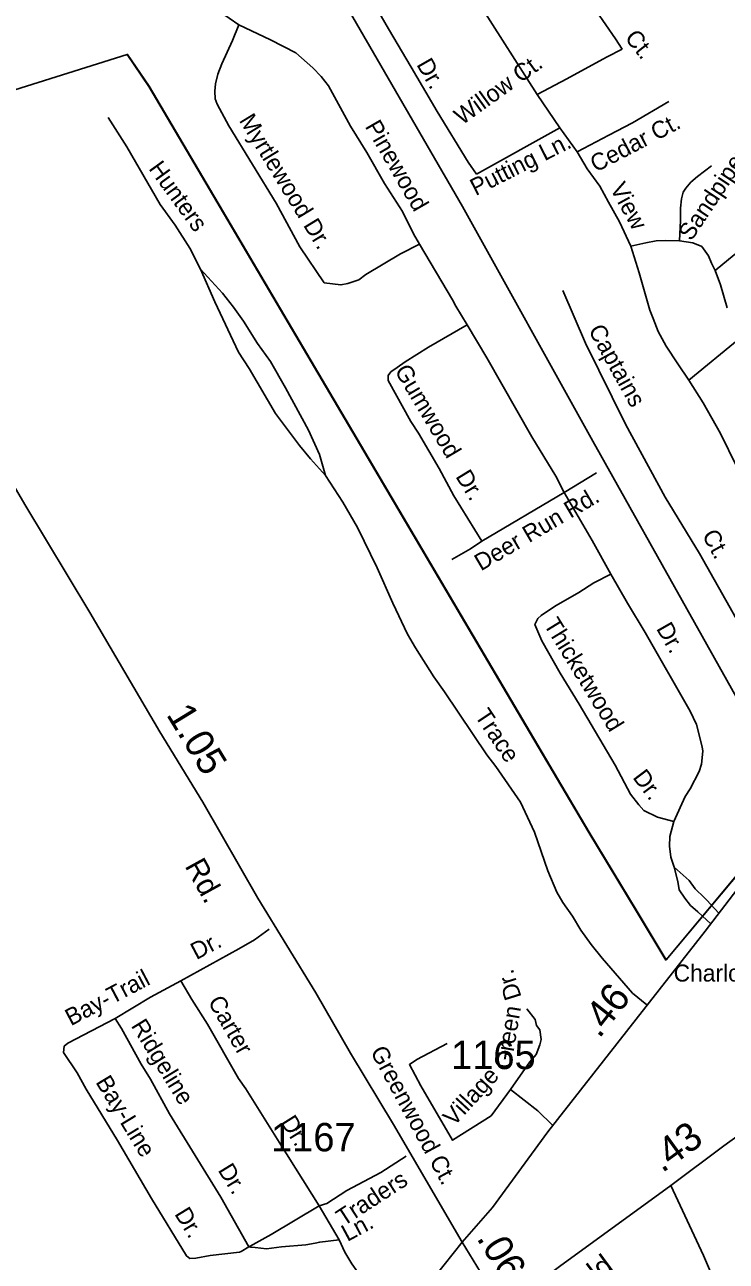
# Model space of a CAD drawing. Extents: x 2104537 to 2336408, y 34176 to 229611.
# Drawn here: x 2129867 to 2132953, y 52123 to 57565 of the extents above; entities that cross this region are included whole.
import ezdxf

# ---------------------------------------------------------------- set-up
doc = ezdxf.new("R2010")
doc.units = 0
for name, color, linetype in [('Exist Boundary Political City Limit New', 7, 'Continuous'), ('Exist Road Non-System Type 51', 7, 'Continuous'), ('Exist Road Non-System Type 51 Label', 7, 'Continuous'), ('Exist Road Primary NC Attributed', 7, 'Continuous'), ('Exist Road Primary NC Label', 7, 'Continuous'), ('Exist Road Primary NC Mileage Hundredths English Label', 7, 'Continuous'), ('Exist Road Secondary Mileage Hundredths English Label', 7, 'Continuous'), ('Exist Road Secondary Type 51 Attributed', 7, 'Continuous'), ('Exist Road Secondary Type 51 Label', 7, 'Continuous'), ('Exist Road Secondary Type 51 Number Label', 7, 'Continuous'), ('Map Preparation Boundary City Limit Buffer Line', 7, 'Continuous')]:
    doc.layers.add(name, color=color, linetype=linetype)

msp = doc.modelspace()

# ---------------------------------------------------------------- linework, layer by layer
at = {"layer": 'Exist Boundary Political City Limit New'}
for p, q in [((2129110.8, 57056), (2130317, 57433.7)), ((2130317, 57433.7), (2129110.8, 57056))]:
    msp.add_line(p, q, dxfattribs=at)
for points in [[(2132688, 53449.5), (2134117.8, 55157.5), (2134251.8, 54649.5), (2134837.5, 53896.6), (2135852.8, 54514.1), (2134523.8, 56393.1), (2134548.8, 56886.9), (2134517.5, 57243.2), (2134523.8, 57730.8), (2135030, 57749.6), (2135005, 58168.4), (2136017.2, 58180.9), (2137260.8, 58268.4), (2137854.2, 58337.1), (2138066.8, 58412.1), (2138348, 58643.4), (2139079, 59387.3), (2139160.2, 59543.6), (2139564.5, 60049.6), (2139883.8, 60356.5), (2140072.5, 60331.2)], [(2131122.2, 57923.7), (2131792.2, 56764.2), (2132366.2, 55731.7), (2133259.8, 54136.9), (2132688, 53449.5)], [(2130317, 57433.7), (2130319, 57434.3), (2130414.2, 57293.8), (2132089.8, 54451.7), (2132349.5, 54011.1), (2132560, 53662.1), (2132688, 53449.5)], [(2132688, 53449.5), (2132686.2, 53448.4), (2132560, 53658.1), (2132347.8, 54010), (2132087.2, 54451.7), (2130412.5, 57292.6), (2130317, 57433.7)]]:
    msp.add_lwpolyline(points, dxfattribs=at)
at = {"layer": 'Exist Road Non-System Type 51'}
for p, q in [((2132381.4, 55592.7), (2132239.9, 55505.8)), ((2132239.9, 55505.8), (2131876.8, 55292.3)), ((2132867.2, 53712.2), (2132920.1, 53655.2)), ((2132826.9, 53660.4), (2132886.1, 53606.9)), ((2131161.8, 52367.5), (2130986.4, 52647.5)), ((2131161.8, 52367.5), (2131250.4, 52217.8)), ((2130852.4, 52186.1), (2130857.8, 52189.1)), ((2130859.7, 52185.3), (2130852.4, 52186.1)), ((2130880.9, 52183.3), (2130859.7, 52185.3))]:
    msp.add_line(p, q, dxfattribs=at)
for points in [[(2131020.2, 58460.4), (2131015.6, 58430.8), (2131015.6, 58401.2), (2131024.7, 58325.9), (2131068, 58230.2), (2131161.5, 58056.9), (2131293.6, 57847.1), (2131466.9, 57546.1)], [(2132027.5, 57773.7), (2132075.4, 57785.1), (2132123.2, 57789.6), (2132177.9, 57782.8), (2132246.3, 57755.4), (2132312.4, 57696.2), (2132380.7, 57625.5), (2132465.1, 57502.3), (2132494.7, 57456.7)], [(2130352.1, 57773.6), (2130414.2, 57759.9), (2130472.3, 57742.1), (2130604.5, 57690.6), (2130676.5, 57646.9), (2130722.6, 57623.3), (2130809.1, 57563.6)], [(2131870.2, 57651), (2132120.9, 57258.4)], [(2130809.1, 57563.6), (2130781.2, 57495.6), (2130733.6, 57393.1), (2130716, 57347.2), (2130706, 57305.1), (2130702.1, 57273), (2130704.4, 57239.1), (2130712.4, 57215), (2130764.7, 57119.5), (2130972.4, 56780.2), (2131077.3, 56586.8), (2131183.8, 56429.2), (2131257.8, 56419.6), (2131287.8, 56425.6), (2131335.7, 56442.1), (2131367.6, 56466), (2131519.3, 56556.6), (2131603.2, 56599)], [(2130809.1, 57563.6), (2130947.3, 57498.3), (2131059.3, 57440.6), (2131133.9, 57374.9), (2131169.9, 57337.1), (2131202.2, 57295.5), (2131298.9, 57117.7), (2131371.4, 57002.1), (2131449.9, 56866.4), (2131528.5, 56742.8), (2131576.8, 56645.1), (2131603.2, 56599)], [(2131466.9, 57546.1), (2131567.1, 57377.4), (2131681.1, 57183.6), (2131817.8, 56960.1), (2131854.3, 56907.7)], [(2132494.7, 57456.7), (2132426.3, 57422.5), (2132250.8, 57326.8), (2132120.9, 57258.4)], [(2132120.9, 57258.4), (2132221.2, 57110.6)], [(2132296.4, 57005.7), (2132435.4, 57078.7), (2132540.3, 57133.4), (2132699.8, 57226.9)], [(2130232.9, 57157), (2130315.4, 57027.5), (2130462.4, 56773.9), (2130528.9, 56682.4), (2130593.2, 56580.8), (2130639.6, 56489)], [(2131854.3, 56907.7), (2132221.2, 57110.6), (2132296.4, 57005.7)], [(2132296.4, 57005.7), (2132341.3, 56930), (2132396, 56854.8)], [(2132747, 56613.6), (2132751.5, 56702.5), (2132751.5, 56757.2), (2132756.1, 56798.3), (2132762.9, 56827.9), (2132774.3, 56846.1), (2132797.1, 56871.2), (2132826.7, 56896.3), (2132888.3, 56944.2)], [(2132396, 56854.8), (2132434.8, 56784.6), (2132482.6, 56697.9), (2132532.8, 56590.8)], [(2132904.2, 56483.6), (2132988.1, 56552), (2133090.7, 56622.7), (2133195.5, 56688.8), (2133225.1, 56711.6)], [(2131603.2, 56599), (2131748.1, 56353.7), (2131762.3, 56325.9), (2131812.6, 56244.2)], [(2132532.8, 56590.8), (2132598.8, 56604.4), (2132644.4, 56613.6), (2132683.2, 56615.8), (2132747, 56613.6)], [(2132747, 56613.6), (2132806.2, 56604.4), (2132845, 56588.5), (2132874.6, 56547.4), (2132888.3, 56515.5), (2132904.2, 56483.6)], [(2132532.8, 56590.8), (2132569.2, 56472.2), (2132598.8, 56369.6), (2132617.1, 56308), (2132630.7, 56271.6), (2132653.5, 56214.5), (2132687.7, 56150.7), (2132740.1, 56073.2), (2132788, 56000.2)], [(2130639.6, 56489), (2130736, 56383.4), (2130784.4, 56321.5), (2130828.5, 56259.6), (2130890.9, 56161.9), (2130947.4, 56082.4), (2131013.8, 55966.6), (2131114.9, 55780.9), (2131163.3, 55673.3), (2131189.8, 55581.2)], [(2130639.6, 56489), (2130702.2, 56345), (2130807.1, 56123.5), (2130853.7, 56051.7), (2130970.3, 55854.2), (2131075.2, 55712.7), (2131123.3, 55655), (2131189.8, 55581.2)], [(2132904.2, 56483.6), (2132927, 56419.8), (2132956.6, 56319.4)], [(2133060.6, 54833.7), (2132983.1, 54975.1), (2132834.9, 55237.3), (2132684.5, 55485.8), (2132509, 55807.3), (2132333.6, 56163), (2132233.3, 56395.6)], [(2131812.6, 56244.2), (2131643, 56145.4), (2131539.4, 56080.8), (2131505.4, 56056.8), (2131477.5, 56036.7), (2131465.7, 56020.5), (2131465.9, 55998.5), (2131564.5, 55819.1), (2131598.9, 55767.3), (2131689.4, 55611.6), (2131754, 55491.9), (2131876.8, 55292.3)], [(2131812.6, 56244.2), (2131899.3, 56098.4), (2132096.7, 55751.4), (2132203.6, 55577.7), (2132239.9, 55505.8)], [(2132788, 56000.2), (2133009.1, 56182.6)], [(2132788, 56000.2), (2132851.4, 55900.4), (2132926.6, 55765.8), (2132999.5, 55619.9), (2133061, 55519.6)], [(2131189.8, 55581.2), (2131266.2, 55463.6), (2131330.7, 55352.1), (2131417.5, 55174.2), (2131486, 55018.7), (2131550.6, 54882.9), (2131584.9, 54823.2), (2131665.5, 54695.6), (2131713.8, 54629.7), (2131899, 54352.5), (2131939, 54300.5), (2132047.9, 54143.2), (2132108.4, 54011.5), (2132167.1, 53841.7), (2132207.6, 53748), (2132233.9, 53701.9), (2132276.1, 53642.3), (2132312.3, 53580.3), (2132358.7, 53516.7), (2132406.7, 53456.7), (2132539.6, 53303.2), (2132603.9, 53251.8)], [(2132239.9, 55505.8), (2132362.8, 55294.4), (2132445.3, 55146.8)], [(2131876.8, 55292.3), (2131827, 55258.2), (2131745.3, 55211.9)], [(2132445.3, 55146.8), (2132369.7, 55108.6), (2132304, 55066.2), (2132204.1, 55009.7), (2132170.2, 54987.7), (2132138.3, 54965.4), (2132124.2, 54951.6), (2132110.6, 54925.6), (2132140.7, 54853.5), (2132221.3, 54711.8), (2132305.9, 54574.3), (2132463.2, 54307.1), (2132531.6, 54179.1), (2132567.7, 54131.5), (2132589.9, 54107.5), (2132650.1, 54077.8), (2132722.2, 54058)], [(2132445.3, 55146.8), (2132518, 55019.1), (2132596.5, 54889.6), (2132793.9, 54544.5), (2132822.3, 54484.6), (2132846.7, 54386.7), (2132848.9, 54368.6), (2132843.2, 54310.6), (2132833.1, 54278.6), (2132793.6, 54202.3), (2132771.6, 54168.3), (2132722.2, 54058)], [(2132722.2, 54058), (2132704.5, 53992.1), (2132702.7, 53950.1), (2132709, 53902.1), (2132723.2, 53858.1)], [(2132723.2, 53858.1), (2132789.4, 53798.5), (2132815.6, 53762.5), (2132855.5, 53724.7), (2132867.2, 53712.2)], [(2132723.2, 53858.1), (2132739.4, 53794.2), (2132745.6, 53758.3), (2132769.8, 53720.4), (2132795.8, 53688.4), (2132826.9, 53660.4)], [(2130942.5, 53584.4), (2130876.6, 53538.1), (2130808.9, 53497.8), (2130553.5, 53356.7)], [(2130553.5, 53356.7), (2130419.6, 53286.1), (2130264.2, 53191.3)], [(2130986.4, 52647.5), (2130839.6, 52881.9), (2130807.4, 52927.9), (2130670.3, 53167.1), (2130601.8, 53274.7), (2130553.5, 53356.7)], [(2132003.4, 52879.1), (2132088.8, 53001.5), (2132116.7, 53033.5), (2132132.6, 53075.5), (2132138.3, 53099.7), (2132132.2, 53141.5), (2132118.2, 53161.4), (2132112.1, 53187.4), (2132075.9, 53233.4)], [(2130264.2, 53191.3), (2130056.7, 53082.5), (2130040.7, 53070.3), (2130036.9, 53042.5), (2130097.1, 52952.7), (2130137.4, 52880.8), (2130274.5, 52655.3), (2130423.8, 52400.1), (2130578.7, 52146.7), (2130592.9, 52135), (2130618.9, 52137.1), (2130682.7, 52149.3), (2130810.7, 52163.9), (2130818.6, 52165.7), (2130852.4, 52186.1)], [(2130852.4, 52186.1), (2130729.7, 52405.3), (2130503.8, 52772.3), (2130419.5, 52924.2), (2130379.1, 52989.9), (2130292.2, 53147.5), (2130264.2, 53191.3)], [(2131724.5, 53081.7), (2131590.9, 53011.1), (2131559, 52989.1), (2131609.4, 52895.3), (2131748.4, 52656), (2131917.9, 52762.7), (2132003.4, 52879.1)], [(2132003.4, 52879.1), (2132123.7, 52785.6), (2132188.1, 52722)], [(2131544.6, 52585.1), (2131433, 52514.5), (2131283.5, 52434), (2131195.8, 52377.6), (2131161.8, 52367.5)], [(2132709.3, 52456), (2132852.6, 52148.7), (2132915.4, 52001.2), (2132931.5, 51953.3)], [(2130857.8, 52189.1), (2130950.3, 52240.3), (2131161.8, 52367.5)], [(2131143.9, 52203.2), (2131102.6, 52195), (2130996.5, 52186.6), (2130930.7, 52178.3), (2130880.9, 52183.3)], [(2131250.4, 52217.8), (2131164.6, 52207.3), (2131143.9, 52203.2)], [(2131250.4, 52217.8), (2131274.6, 52163.8), (2131304.8, 52112), (2131355.3, 52042.1), (2131393.3, 52002.4), (2131451.5, 51960.6), (2131473.7, 51938.8), (2131539.7, 51887)]]:
    msp.add_lwpolyline(points, dxfattribs=at)
at = {"layer": 'Exist Road Primary NC Attributed'}
msp.add_lwpolyline([(2131957.1, 51926.8), (2132076, 51991.5), (2132218.7, 52099.9), (2132709.3, 52456), (2132942.4, 52631.3), (2133944.1, 53353.6), (2134177.3, 53511.2), (2134833.4, 53926.7), (2135013.5, 54033.3), (2135331.4, 54237.4), (2135814.8, 54531.6)], dxfattribs=at)
at = {"layer": 'Exist Road Secondary Type 51 Attributed'}
for points in [[(2131790.7, 52207.3), (2131488.9, 52724.4), (2131300.2, 53039.7), (2131147.1, 53303.9), (2130891.8, 53721.4), (2130649.9, 54143.7), (2130461.3, 54452.4), (2130152.7, 54978.7), (2129866.4, 55453.9), (2129537.9, 56015.7), (2129489.1, 56113.4), (2129424.7, 56257.7), (2129231.6, 56841.7), (2129020.8, 57467.9), (2128907.6, 57824.1), (2128838.8, 57986.2), (2128796.6, 58063.9), (2128727.8, 58168.2), (2128599.1, 58345.9), (2128432.8, 58591), (2127921.9, 59311.1)], [(2134198.7, 56674.1), (2134189.3, 56504.4), (2134188.3, 56387.8), (2134188.3, 56273.2), (2134186.1, 56184), (2134181.9, 56048.1), (2134181.9, 55929.3), (2134179.8, 55812.5), (2134177.7, 55727.6), (2134169.2, 55557.7), (2134159.9, 55460.5), (2134156.1, 55414.3), (2134146.3, 55352.5), (2134132.7, 55290.4), (2134113.1, 55230.1), (2134055.5, 55118), (2133980.3, 55026.9), (2133715.9, 54681.8), (2133637, 54590.3), (2132860.3, 53575.9), (2132167.8, 52692.1), (2131923.6, 52360.5), (2131790.7, 52207.3)], [(2131790.7, 52207.3), (2131633.2, 52007.6), (2131576.5, 51932.7), (2131539.7, 51887), (2131459.6, 51778.7), (2131434.4, 51737.3), (2131415.2, 51695.8), (2131400, 51657.2)], [(2131957.1, 51926.8), (2131887.2, 52048.2), (2131790.7, 52207.3)]]:
    msp.add_lwpolyline(points, dxfattribs=at)
at = {"layer": 'Map Preparation Boundary City Limit Buffer Line'}
for p, q in [((2129110.8, 57056), (2130317, 57433.7)), ((2130317, 57433.7), (2129110.8, 57056))]:
    msp.add_line(p, q, dxfattribs=at)
for points in [[(2132688, 53449.5), (2134117.8, 55157.5), (2134251.8, 54649.5), (2134837.5, 53896.6), (2135852.8, 54514.1), (2134523.8, 56393.1), (2134548.8, 56886.9), (2134517.5, 57243.2), (2134523.8, 57730.8), (2135030, 57749.6), (2135005, 58168.4), (2136017.2, 58180.9), (2137260.8, 58268.4), (2137854.2, 58337.1), (2138066.8, 58412.1), (2138348, 58643.4), (2139079, 59387.3), (2139160.2, 59543.6), (2139564.5, 60049.6), (2139883.8, 60356.5), (2140072.5, 60331.2)], [(2131122.2, 57923.7), (2131792.2, 56764.2), (2132366.2, 55731.7), (2133259.8, 54136.9), (2132688, 53449.5)], [(2130317, 57433.7), (2130319, 57434.3), (2130414.2, 57293.8), (2132089.8, 54451.7), (2132349.5, 54011.1), (2132560, 53662.1), (2132688, 53449.5)], [(2132688, 53449.5), (2132686.2, 53448.4), (2132560, 53658.1), (2132347.8, 54010), (2132087.2, 54451.7), (2130412.5, 57292.6), (2130317, 57433.7)]]:
    msp.add_lwpolyline(points, dxfattribs=at)

# ---------------------------------------------------------------- texts
at = {"layer": 'Exist Road Non-System Type 51 Label'}
for s, rotation, p in [('Ct.', 308.4446, (2132502.9, 57506.2)), ('Dr.', 299.8245, (2131588, 57390)), ('Willow Ct.', 35.7628, (2131790.2, 57120.9)), ('Myrtlewood Dr.', 301.4685, (2130807.4, 57144)), ('Pinewood', 300.0205, (2131361.5, 57117.6)), ('Cedar Ct.', 27.7419, (2132379, 56913.5)), ('Sandpiper Ct.', 56.3328, (2132798.7, 56609.1)), ('Putting Ln.', 26.824, (2131850.1, 56810.3)), ('Hunters', 305.9938, (2130409, 56931.2)), ('View', 298.5897, (2132439.4, 56845.3)), ('Captains', 298.9874, (2132343.9, 56220.9)), ('Gumwood', 300.8591, (2131491.5, 56042.3)), ('Dr.', 301.6034, (2131759.5, 55577)), ('Deer Run Rd.', 30.4536, (2131873.2, 55158.8)), ('Ct.', 298.9874, (2132843.9, 55318.5)), ('Thicketwood', 301.6134, (2132147.2, 54926.1)), ('Dr.', 299.7752, (2132642.8, 54907.7)), ('Trace', 303.7554, (2131843.9, 54523.6)), ('Dr.', 307.2088, (2132538.1, 54251.9)), ('Bay-Trail        Dr.', 27.7907, (2130069.4, 53157.2)), ('Dr.', 107.3642, (2132052.8, 53286.1)), ('Carter ', 299.8213, (2130670.4, 53265.8)), ('Green', 80.5336, (2132004.3, 52965.7)), ('Ridgeline', 301.5682, (2130332.3, 53160)), ('Greenwood Ct.', 298.3222, (2131385.2, 53046.1)), ('Village', 47.4051, (2131754.2, 52713.7)), ('Bay-Line', 301.2984, (2130176.1, 52911.9)), ('Dr.', 302.0503, (2130989.4, 52735.6)), ('Dr.', 301.6148, (2130714.2, 52524.4)), ('Traders ', 33.0466, (2131268.5, 52275.4)), ('Dr.', 301.4415, (2130523.1, 52331.9)), ('Ln.', 28.2812, (2131285.7, 52207.9))]:
    msp.add_text(s, height=75, rotation=rotation, dxfattribs=at).set_placement(p)
msp.add_text('Charlotte Ave.', height=75, dxfattribs=at).set_placement((2132721.1, 53354.1))
at = {"layer": 'Exist Road Primary NC Label'}
msp.add_text('Old', height=95, rotation=36.4905, dxfattribs=at).set_placement((2132307.2, 51966.3))
at = {"layer": 'Exist Road Primary NC Mileage Hundredths English Label'}
msp.add_text('.43', height=125, rotation=35.7955, dxfattribs=at).set_placement((2132670.9, 52509.8))
at = {"layer": 'Exist Road Secondary Mileage Hundredths English Label'}
for s, rotation, p in [('1.05', 301.4348, (2130486.8, 54529.2)), ('.46', 51.9189, (2132393.9, 53100.1)), ('.06', 301.2359, (2131852, 52225.3))]:
    msp.add_text(s, height=125, rotation=rotation, dxfattribs=at).set_placement(p)
at = {"layer": 'Exist Road Secondary Type 51 Label'}
msp.add_text('Rd.', height=95, rotation=298.8192, dxfattribs=at).set_placement((2130568.7, 53863.1))
at = {"layer": 'Exist Road Secondary Type 51 Number Label'}
for s, p in [('1165', (2131742.4, 52968.8)), ('1167', (2130950.2, 52606.9))]:
    msp.add_text(s, height=125, dxfattribs=at).set_placement(p)

doc.saveas('drawing.dxf')
